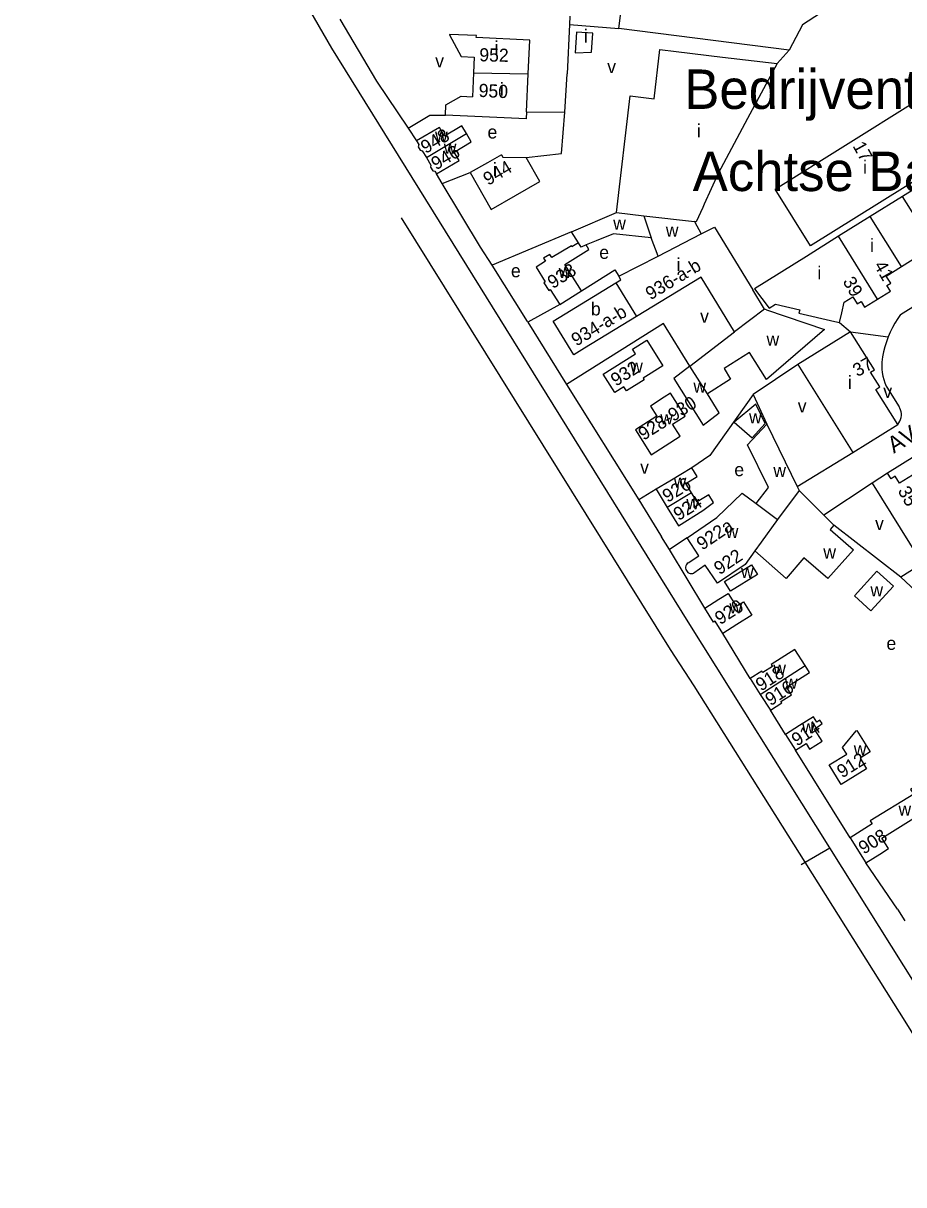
# Model space of a CAD drawing. Extents: x 157768 to 159790, y 387230 to 389604.
# Drawn here: x 158509.9 to 158777.9, y 387252.2 to 387605.7 of the extents above; entities that cross this region are included whole.
import ezdxf

# ---------------------------------------------------------------- set-up
doc = ezdxf.new("R2010")
doc.units = 0
for name, color, linetype in [('BLT_Basislijn', 7, 'Continuous'), ('BLT_Bebouwing', 7, 'Continuous'), ('BLT_Centroide', 7, 'Continuous'), ('BLT_Huisnummer', 7, 'Continuous'), ('BLT_Huisnummer_ tussenligend', 7, 'Continuous'), ('BLT_Huisnummer_reeks', 7, 'Continuous'), ('BLT_Onderverdeling_panden', 7, 'Continuous'), ('BLT_Sport_parknaam', 7, 'Continuous'), ('BLT_Straatnaam', 7, 'Continuous'), ('BLT_Vlakafsluiter', 7, 'Continuous')]:
    doc.layers.add(name, color=color, linetype=linetype)

msp = doc.modelspace()

# ---------------------------------------------------------------- linework, layer by layer
at = {"layer": 'BLT_Basislijn'}
for p, q in [((158606.23, 387606.9), (158617.45, 387588.07)), ((158676.13, 387605.36), (158675.43, 387590.27)), ((158676.25, 387607.89), (158676.13, 387605.36)), ((158676.13, 387605.36), (158691.19, 387604.13)), ((158739.37, 387593.43), (158743.07, 387597.55)), ((158617.45, 387588.07), (158627.04, 387573.76)), ((158674.73, 387578.65), (158675.43, 387590.27)), ((158663.07, 387578.74), (158674.73, 387578.65)), ((158627.04, 387573.76), (158629.64, 387569.88)), ((158637.4, 387556.92), (158635.64, 387559.83)), ((158637.4, 387556.92), (158645.92, 387560.23)), ((158649.09, 387537.56), (158637.4, 387556.92)), ((158676.82, 387542.26), (158652.61, 387532.04)), ((158652.61, 387532.04), (158649.09, 387537.56)), ((158663.36, 387514.92), (158652.61, 387532.04)), ((158673.2, 387520.05), (158663.51, 387514.68)), ((158663.36, 387514.92), (158663.51, 387514.68)), ((158663.51, 387514.68), (158675.31, 387495.76)), ((158758.39, 387514.61), (158761.68, 387511.8)), ((158761.68, 387511.8), (158773.19, 387510.23)), ((158830.26, 387504.55), (158773.02, 387468.76)), ((158745.72, 387501.84), (158732.12, 387492.69)), ((158732.12, 387492.69), (158736.27, 387483.64)), ((158772.8, 387494.91), (158776.49, 387488.95)), ((158745.51, 387464.7), (158762.41, 387475.1)), ((158702.53, 387463.84), (158697.23, 387460.62)), ((158768.27, 387465.74), (158753.58, 387455.94)), ((158776.99, 387437.11), (158756.67, 387452.96)), ((158706.61, 387445.5), (158704.22, 387449.41)), ((158711.96, 387449.12), (158706.61, 387445.5)), ((158717.37, 387427.68), (158706.61, 387445.5)), ((158731.14, 387406.25), (158722.89, 387419.98)), ((158741.96, 387389.25), (158737.31, 387396.62)), ((158761.64, 387357.75), (158744.99, 387384.44)), ((158776.02, 387336.1), (158766.36, 387350.16)), ((158776.02, 387336.1), (158778.29, 387332.48))]:
    msp.add_line(p, q, dxfattribs=at)
for points in [[(158755.39, 387354.76), (158712.25, 387423.52), (158603.87, 387598.15), (158592.21, 387618.43), (158591.04, 387621.02), (158568.51, 387662.13), (158568.06, 387663.41), (158547.42, 387701.05), (158511.23, 387758.37), (158509.89, 387759.97)], [(158627.04, 387573.76), (158633.63, 387577.76), (158638.4, 387577.74)], [(158663.02, 387564.86), (158673.77, 387566.06), (158674.73, 387578.65)], [(158747.91, 387350.35), (158714.15, 387403.98), (158706.88, 387415.12), (158625.03, 387546.43)], [(158776.97, 387517.09), (158807.04, 387535.86), (158811.04, 387529.56)], [(158679.78, 387524.22), (158689.99, 387530.69), (158691.22, 387528.76)], [(158776.97, 387517.09), (158776.08, 387515.8), (158775.25, 387514.46), (158774.49, 387513.09), (158773.8, 387511.67), (158773.19, 387510.23)], [(158712.85, 387501.37), (158704.79, 387514.27), (158675.31, 387495.76)], [(158773.19, 387510.23), (158772.65, 387508.76), (158772.18, 387507.26), (158771.79, 387505.73), (158771.48, 387504.19), (158771.24, 387502.56)], [(158771.24, 387502.56), (158771.2, 387501.49), (158771.24, 387500.42), (158771.36, 387499.36), (158771.56, 387498.3), (158771.83, 387497.27), (158772.19, 387496.26), (158772.61, 387495.28), (158772.8, 387494.91)], [(158675.31, 387495.76), (158697.23, 387460.62)], [(158732.12, 387492.69), (158718.94, 387474.12), (158713.39, 387470.43)], [(158776.07, 387483.62), (158776.43, 387484.08), (158776.74, 387484.59), (158776.97, 387485.13), (158777.12, 387485.7), (158777.2, 387486.29), (158777.19, 387486.88), (158777.11, 387487.46), (158776.95, 387488.03), (158776.71, 387488.57), (158776.49, 387488.95)], [(158697.23, 387460.62), (158703.92, 387449.9), (158704.22, 387449.41)], [(158819.74, 387252.16), (158755.39, 387354.76)], [(158789.7, 387283.61), (158778.87, 387301.17), (158747.91, 387350.35)]]:
    msp.add_lwpolyline(points, dxfattribs=at)
at = {"layer": 'BLT_Bebouwing'}
for p, q in [((158722.77, 387595.41), (158739.37, 387593.43)), ((158739.37, 387593.43), (158730.39, 387576.69)), ((158645.92, 387560.23), (158652.3, 387549.05)), ((158787.28, 387559.08), (158777.53, 387553)), ((158777.53, 387553), (158767.69, 387546.86)), ((158716.76, 387549.67), (158714.78, 387545.3)), ((158717.18, 387550.62), (158716.76, 387549.67)), ((158767.69, 387546.86), (158758.08, 387540.85)), ((158678.9, 387538.89), (158676.82, 387542.26)), ((158703.12, 387534.85), (158701.06, 387540.4)), ((158758.08, 387540.85), (158748.28, 387534.74)), ((158691.22, 387528.76), (158703.12, 387534.85)), ((158732.47, 387524.87), (158737, 387519.01)), ((158758.39, 387514.61), (158759.08, 387517.6)), ((158761.68, 387511.8), (158745.72, 387501.84)), ((158695.37, 387506.54), (158699.69, 387509.25)), ((158696.27, 387505.11), (158695.37, 387506.54)), ((158699.69, 387509.25), (158704.6, 387501.44)), ((158686.45, 387498.94), (158696.27, 387505.11)), ((158704.6, 387501.44), (158698.57, 387497.66)), ((158745.72, 387501.84), (158762.41, 387475.1)), ((158689.96, 387493.35), (158686.45, 387498.94)), ((158698.86, 387497.21), (158693.49, 387493.84)), ((158698.57, 387497.66), (158698.86, 387497.21)), ((158692.71, 387495.08), (158689.96, 387493.35)), ((158693.49, 387493.84), (158692.71, 387495.08)), ((158762.41, 387475.1), (158776.07, 387483.62)), ((158745.51, 387464.7), (158746.08, 387463.53)), ((158746.08, 387463.53), (158753.58, 387455.94)), ((158705.93, 387458.28), (158709.31, 387452.75)), ((158753.58, 387455.94), (158756.67, 387452.96)), ((158756.67, 387452.96), (158755.56, 387451.65)), ((158715.55, 387443.62), (158711.96, 387449.12)), ((158712.26, 387441.47), (158715.55, 387443.62)), ((158742.1, 387436.7), (158732.59, 387445.07)), ((158747.46, 387442.98), (158742.1, 387436.7)), ((158783.61, 387441.25), (158776.99, 387437.11)), ((158776.99, 387437.11), (158794.6, 387420.76)), ((158731.14, 387406.25), (158734.22, 387401.44)), ((158734.22, 387401.44), (158737.31, 387396.62)), ((158741.96, 387389.25), (158744.99, 387384.44)), ((158761.64, 387357.75), (158766.36, 387350.16))]:
    msp.add_line(p, q, dxfattribs=at)
for points in [[(158691.19, 387604.13), (158693.98, 387626.01), (158745.83, 387619.39), (158752.54, 387608.75)], [(158752.54, 387608.75), (158747.05, 387605.24), (158743.07, 387597.55)], [(158663.59, 387590.26), (158664.06, 387600.59), (158647.81, 387601.32), (158647.86, 387601.97), (158639.63, 387602.31), (158639.61, 387602.21), (158643.22, 387595.59), (158647.18, 387595.39), (158646.96, 387590.62)], [(158683.23, 387602.7), (158678.28, 387603), (158677.91, 387596.68), (158682.92, 387596.89), (158683.23, 387602.7)], [(158743.07, 387597.55), (158691.19, 387604.13)], [(158690.46, 387548.09), (158694.68, 387583.58), (158701.91, 387582.72), (158703.69, 387597.67), (158708.66, 387597.08), (158722.77, 387595.41)], [(158646.96, 387590.62), (158646.64, 387583.31)], [(158663.07, 387578.74), (158663.59, 387590.26)], [(158638.4, 387577.74), (158638.55, 387580.92), (158643.23, 387583.47), (158646.64, 387583.31)], [(158738.74, 387555.23), (158781.55, 387581.94), (158792.35, 387564.63), (158749.55, 387537.92), (158738.74, 387555.23)], [(158663.07, 387578.74), (158662.97, 387576.6), (158638.4, 387577.74)], [(158644.82, 387572.11), (158643.4, 387574.5), (158638.13, 387571.37), (158636.57, 387573.99), (158629.64, 387569.88)], [(158730.39, 387576.69), (158721.42, 387559.96), (158717.18, 387550.62)], [(158629.64, 387569.88), (158630.27, 387568.82), (158630.08, 387568.1), (158630.69, 387567.07), (158631.37, 387566.9), (158632.6, 387564.84)], [(158641.02, 387566.51), (158646.29, 387569.64), (158644.82, 387572.11)], [(158635.64, 387559.83), (158642.56, 387563.94), (158641.02, 387566.51)], [(158632.6, 387564.84), (158633.99, 387562.49), (158633.85, 387561.94), (158634.53, 387560.8), (158635.16, 387560.64), (158635.64, 387559.83)], [(158655.47, 387565.68), (158651.19, 387563.24), (158645.92, 387560.23)], [(158652.3, 387549.05), (158667.19, 387557.55), (158663.02, 387564.86)], [(158655.47, 387565.68), (158655.86, 387564.99), (158663.02, 387564.86)], [(158676.82, 387542.26), (158690.46, 387548.09)], [(158714.78, 387545.3), (158714.23, 387545.33)], [(158714.23, 387545.33), (158716.3, 387541.6)], [(158701.06, 387540.4), (158689.58, 387541.64), (158684.33, 387539.49), (158681.23, 387538.22)], [(158716.3, 387541.6), (158720.31, 387543.65), (158731.96, 387524.55)], [(158678.9, 387538.89), (158676.89, 387537.69), (158676.75, 387537.93), (158670.79, 387534.4), (158670.18, 387535.36), (158668.29, 387534.16), (158668.87, 387533.24), (158666, 387531.42), (158668.81, 387526.97), (158668.39, 387526.7), (158669.85, 387524.38), (158670.29, 387524.65), (158673.2, 387520.05)], [(158679.78, 387524.22), (158674.71, 387532.23), (158682.07, 387536.88), (158681.23, 387538.22)], [(158748.28, 387534.74), (158732.47, 387524.87)], [(158777.27, 387531.67), (158781.92, 387534.6), (158785.66, 387528.63), (158786.85, 387529.37), (158787.91, 387527.67), (158791.82, 387530.11)], [(158769.93, 387521.74), (158773.84, 387524.17), (158772.77, 387525.85), (158773.94, 387526.62), (158772.61, 387528.73), (158777.27, 387531.67)], [(158690.32, 387526.69), (158691.85, 387527.62), (158691.22, 387528.76)], [(158726.36, 387511.8), (158716.23, 387528.41), (158696.59, 387516.43)], [(158680.74, 387506.78), (158677.47, 387504.78), (158671.21, 387515.01), (158690.32, 387526.69)], [(158673.2, 387520.05), (158679.78, 387524.22)], [(158735.53, 387518.69), (158731.96, 387524.55)], [(158759.08, 387517.6), (158759.81, 387520.76), (158762.45, 387522.4), (158763.77, 387520.28), (158764.96, 387521.01), (158766.01, 387519.31), (158769.93, 387521.74)], [(158736.14, 387518.48), (158753.75, 387512.45), (158736.17, 387497.28), (158731.01, 387505.51), (158723.24, 387500.57), (158725.22, 387497.41), (158718.14, 387492.92)], [(158736.14, 387518.48), (158735.53, 387518.69)], [(158737, 387519.01), (158738.89, 387520.2), (158746.25, 387518.51), (158746, 387517.44), (158756.93, 387514.93), (158758.39, 387514.61)], [(158696.59, 387516.43), (158680.74, 387506.78)], [(158712.85, 387501.37), (158726.36, 387511.8)], [(158770.61, 387494.99), (158767.79, 387499.48), (158769.01, 387500.21), (158761.68, 387511.8)], [(158712.85, 387501.37), (158707.96, 387497.59), (158716.84, 387483.39), (158721.76, 387487.14), (158718.14, 387492.92)], [(158705.28, 387477.04), (158709.91, 387479.99), (158707.57, 387483.67), (158711.34, 387486.07), (158706.89, 387493.07), (158705.01, 387491.87), (158700.79, 387489.19), (158702.76, 387486.1), (158696.29, 387481.99), (158701.06, 387474.36), (158705.28, 387477.04)], [(158776.07, 387483.62), (158769.42, 387494.24), (158770.61, 387494.99)], [(158733.02, 387459.48), (158736.75, 387464.39), (158730.4, 387477.42), (158736.27, 387483.64)], [(158736.27, 387483.64), (158745.51, 387464.7)], [(158713.39, 387470.43), (158706.67, 387466.33), (158702.53, 387463.84)], [(158713.35, 387462.81), (158711.62, 387465.64), (158715.04, 387467.73), (158713.39, 387470.43)], [(158773.02, 387468.76), (158768.27, 387465.74)], [(158780.54, 387468.17), (158776.59, 387465.71), (158775.27, 387467.81), (158774.08, 387467.07), (158773.02, 387468.76)], [(158702.53, 387463.84), (158705.93, 387458.28)], [(158768.27, 387465.74), (158782.54, 387442.9)], [(158709.31, 387452.75), (158716.75, 387457.4), (158719.99, 387459.85), (158718.59, 387462.14), (158715.07, 387459.99), (158713.35, 387462.81)], [(158711.96, 387449.12), (158721, 387455.24), (158728.71, 387462.7), (158733.02, 387459.48)], [(158755.56, 387451.65), (158762.6, 387445.38), (158754.84, 387436.67), (158747.46, 387442.98)], [(158732.59, 387445.07), (158729.63, 387440.92), (158721.21, 387435.28), (158717.46, 387440.76), (158714.05, 387438.35)], [(158712.26, 387441.47), (158711.99, 387441.23), (158711.76, 387440.93), (158711.6, 387440.57), (158711.52, 387440.19), (158711.52, 387439.8), (158711.6, 387439.43), (158711.75, 387439.1), (158711.96, 387438.81), (158712.24, 387438.55), (158712.57, 387438.35), (158712.95, 387438.23), (158713.34, 387438.19), (158713.71, 387438.24), (158714.05, 387438.35)], [(158725.18, 387432.81), (158723.34, 387435.8), (158731.59, 387440.87), (158733.43, 387437.88), (158725.18, 387432.81)], [(158717.37, 387427.68), (158721.59, 387430.37), (158724.43, 387432.18)], [(158724.43, 387432.18), (158726.94, 387428.24), (158729.11, 387429.62), (158731.68, 387425.57), (158727.11, 387422.66), (158722.89, 387419.98)], [(158722.89, 387419.98), (158720.49, 387423.75), (158720.02, 387423.44), (158717.37, 387427.68)], [(158747.87, 387410.18), (158744.72, 387415.1), (158737.6, 387410.54), (158737.97, 387409.96), (158735.01, 387408.07), (158734.71, 387408.54), (158731.14, 387406.25)], [(158737.31, 387396.62), (158740.78, 387398.84), (158740.51, 387399.25), (158743.74, 387401.32), (158742.26, 387403.63), (158749.21, 387408.08), (158747.87, 387410.18)], [(158744.99, 387384.44), (158748.17, 387386.45), (158749.24, 387384.75), (158753.06, 387387.16), (158750.72, 387390.87), (158753.06, 387392.54), (158752.4, 387393.58), (158751.48, 387392.99), (158750.45, 387394.61), (158746.19, 387391.92), (158741.96, 387389.25)], [(158763.63, 387390.46), (158767.7, 387383.9), (158764.63, 387382), (158766.63, 387378.77), (158763.16, 387376.62), (158758.91, 387373.99), (158755.22, 387379.95), (158760.57, 387383.26), (158759.32, 387385.28), (158763.48, 387390.37), (158763.63, 387390.46)], [(158766.36, 387350.16), (158770.6, 387352.82), (158773.27, 387354.49), (158771.29, 387357.62), (158793.52, 387371.57), (158789.05, 387378.17), (158780.02, 387372.5), (158780.98, 387371.08), (158767.7, 387362.91), (158768.27, 387362.07), (158761.64, 387357.75)]]:
    msp.add_lwpolyline(points, dxfattribs=at)
for points in [[(158732.92, 387489.76), (158726.28, 387484.29), (158731.82, 387479.52), (158735.76, 387483.88)], [(158769.75, 387438.94), (158774.79, 387434.36), (158767.92, 387426.81), (158762.89, 387431.39)]]:
    msp.add_lwpolyline(points, close=True, dxfattribs=at)
at = {"layer": 'BLT_Onderverdeling_panden'}
for p, q in [((158646.96, 387590.62), (158663.59, 387590.26)), ((158632.6, 387564.84), (158644.82, 387572.11)), ((158791.82, 387530.11), (158777.53, 387553)), ((158690.46, 387548.09), (158698.82, 387547.12)), ((158698.82, 387547.12), (158701.06, 387540.4)), ((158698.82, 387547.12), (158714.23, 387545.33)), ((158777.27, 387531.67), (158767.69, 387546.86)), ((158703.12, 387534.85), (158716.3, 387541.6)), ((158769.93, 387521.74), (158758.08, 387540.85)), ((158690.32, 387526.69), (158696.59, 387516.43)), ((158735.53, 387518.69), (158726.36, 387511.8)), ((158718.14, 387492.92), (158712.85, 387501.37)), ((158713.35, 387462.81), (158705.93, 387458.28)), ((158734.22, 387401.44), (158747.87, 387410.18))]:
    msp.add_line(p, q, dxfattribs=at)
for points in [[(158681.23, 387538.22), (158679.7, 387537.59), (158678.9, 387538.89)], [(158746.08, 387463.53), (158739.54, 387454.62)], [(158733.02, 387459.48), (158739.54, 387454.62)], [(158739.54, 387454.62), (158734.54, 387447.8), (158732.59, 387445.07)]]:
    msp.add_lwpolyline(points, dxfattribs=at)
at = {"layer": 'BLT_Vlakafsluiter'}
for p, q in [((158747.91, 387350.35), (158755.39, 387354.76)), ((158746.72, 387349.65), (158747.91, 387350.35))]:
    msp.add_line(p, q, dxfattribs=at)

# ---------------------------------------------------------------- texts
at = {"layer": 'BLT_Centroide'}
for s, p in [('i', (158680.56, 387599.83)), ('i', (158653.35, 387596.28)), ('v', (158635.3, 387592.26)), ('v', (158687.66, 387590.52)), ('i', (158654.97, 387583.62)), ('e', (158651.22, 387570.61)), ('i', (158714.92, 387570.98)), ('w', (158635.24, 387569.66)), ('w', (158637.91, 387565.97)), ('i', (158652.83, 387559.22)), ('i', (158765.55, 387559.94)), ('w', (158689.48, 387542.84)), ('w', (158705.49, 387540.73)), ('i', (158767.67, 387536.11)), ('e', (158685.24, 387533.99)), ('e', (158658.35, 387528.39)), ('w', (158672.89, 387528.12)), ('i', (158708.73, 387530.27)), ('i', (158751.64, 387527.72)), ('b', (158682.69, 387516.77)), ('v', (158715.94, 387514.55)), ('w', (158736.15, 387507.56)), ('w', (158694.64, 387499.33)), ('w', (158713.89, 387493.26)), ('i', (158760.89, 387494.42)), ('v', (158771.7, 387491.67)), ('v', (158745.67, 387487.23)), ('w', (158703.81, 387483.62)), ('w', (158730.83, 387483.91)), ('v', (158697.69, 387468.6)), ('e', (158726.35, 387467.85)), ('w', (158707.9, 387464.34)), ('w', (158738.23, 387467.59)), ('w', (158711.75, 387457.78)), ('v', (158769.2, 387451.48)), ('w', (158723.73, 387449)), ('w', (158753.44, 387442.76)), ('w', (158728.38, 387436.84)), ('w', (158767.77, 387431.24)), ('w', (158724.87, 387426.06)), ('e', (158772.66, 387414.98)), ('w', (158738.2, 387407.38)), ('w', (158741.72, 387403.14)), ('w', (158746.98, 387389.53)), ('w', (158762.7, 387382.88)), ('w', (158776.32, 387364.53))]:
    msp.add_text(s, height=4, dxfattribs=at).set_placement(p)
at = {"layer": 'BLT_Huisnummer'}
for s, rotation, p in [('952', 358.7526, (158648.69, 387594.13)), ('950', 357.2729, (158648.45, 387583.31)), ('948', 30.7157, (158632.39, 387565.88)), ('946', 30.7142, (158635.57, 387560.88)), ('17', 299.0439, (158762.26, 387568.37)), ('944', 30.7142, (158651.41, 387556.18)), ('938', 32.3322, (158671.09, 387524.75)), ('39', 299.6627, (158759.23, 387527.16)), ('932', 32.1548, (158690.32, 387495.04)), ('37', 29.6624, (158763.83, 387497.95)), ('926', 31.4516, (158706.01, 387459.68)), ('35', 299.664, (158775.99, 387463.4)), ('924', 31.4589, (158709.36, 387454.16)), ('920', 32.4671, (158722.03, 387422.47)), ('918', 32.6479, (158734.47, 387402.24)), ('916', 32.6366, (158737.36, 387397.78)), ('914', 32.2367, (158745.37, 387385.5)), ('912', 31.7831, (158759.15, 387375.82)), ('908', 32.0661, (158765.74, 387352.6))]:
    msp.add_text(s, height=4, rotation=rotation, dxfattribs=at).set_placement(p)
at = {"layer": 'BLT_Huisnummer_ tussenligend'}
msp.add_text('41', height=4, rotation=299.6627, dxfattribs=at).set_placement((158768.74, 387532.04))
at = {"layer": 'BLT_Huisnummer_reeks'}
for s, rotation, p in [('936-a-b', 31.1969, (158700.85, 387521.32)), ('934-a-b', 31.1969, (158678.26, 387507.25)), ('928-930', 32.4344, (158698.73, 387478.58)), ('922a', 34.0629, (158716.56, 387445.15)), ('922', 33.8029, (158721.83, 387437.67))]:
    msp.add_text(s, height=4, rotation=rotation, dxfattribs=at).set_placement(p)
at = {"layer": 'BLT_Sport_parknaam'}
for s, p in [('Bedrijventerrein', (158711.1, 387579.63)), ('Achtse Barrier', (158713.67, 387554.63))]:
    msp.add_text(s, height=12, dxfattribs=at).set_placement(p)
at = {"layer": 'BLT_Straatnaam'}
msp.add_text('AVIGNONLAAN', height=5, rotation=31.5425, dxfattribs=at).set_placement((158774.9, 387474.66))

doc.saveas('drawing.dxf')
